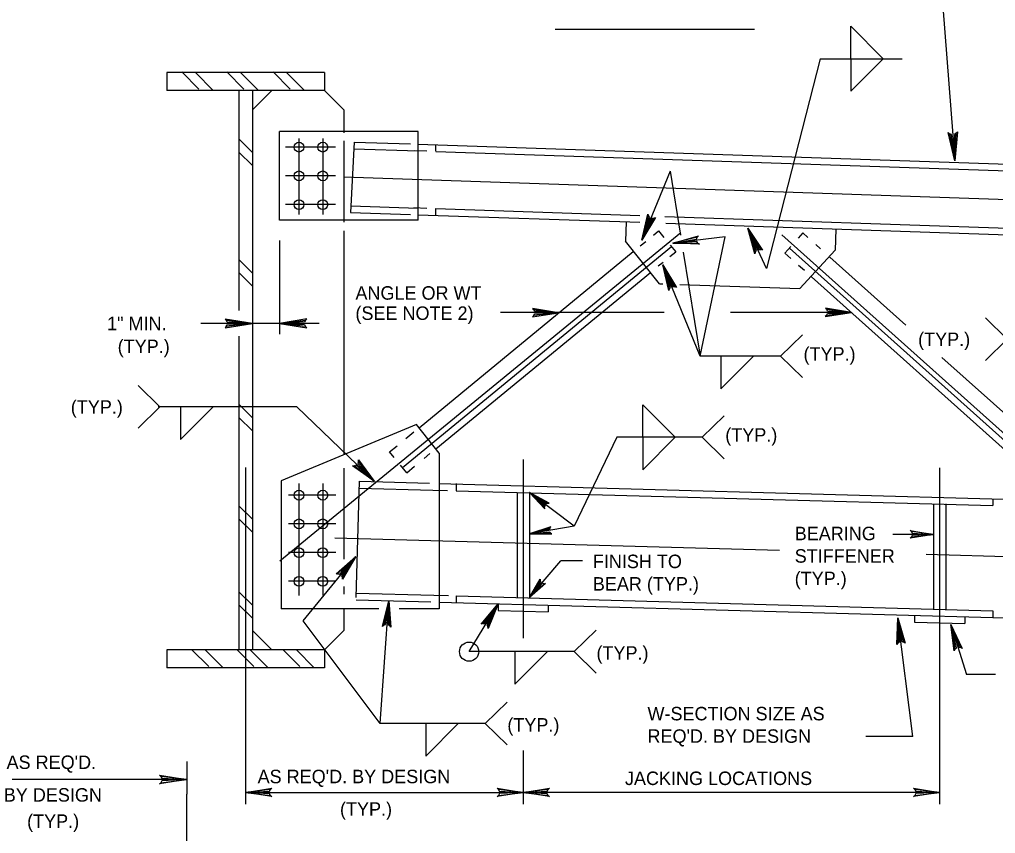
# Model space of a CAD drawing. Extents: x 634656 to 641360, y 298715 to 301183.
# Drawn here: x 638707.5 to 638924.9, y 300129.6 to 300310.7 of the extents above; entities that cross this region are included whole.
import ezdxf

# ---------------------------------------------------------------- set-up
doc = ezdxf.new("R2010")
doc.units = 0
doc.layers.add('1', color=7, linetype='Continuous')
doc.layers.add('2', color=7, linetype='Continuous')

msp = doc.modelspace()

# ---------------------------------------------------------------- linework, layer by layer
at = {"layer": '1'}
for p, q in [((638913.16, 300313.57), (638915.84, 300279.24)), ((638885.82, 300302), (638873.85, 300255.27)), ((638775.42, 300298.95), (638740.37, 300298.95)), ((638740.37, 300298.95), (638740.37, 300294.95)), ((638747.49, 300295.23), (638743.68, 300299.05)), ((638750.69, 300294.95), (638746.7, 300298.95)), ((638757.52, 300295.23), (638753.71, 300299.05)), ((638760.73, 300294.95), (638756.73, 300298.95)), ((638767.8, 300295.23), (638763.99, 300299.05)), ((638771, 300294.95), (638767, 300298.95)), ((638775.42, 300298.95), (638775.42, 300294.95)), ((638775.42, 300294.95), (638740.37, 300294.95)), ((638756.39, 300294.95), (638756.39, 300245.97)), ((638759.39, 300294.95), (638759.39, 300170.42)), ((638759.39, 300290.63), (638763.72, 300294.95)), ((638779.74, 300290.63), (638775.42, 300294.95)), ((638779.74, 300290.63), (638779.74, 300285.49)), ((638765.41, 300266.04), (638765.41, 300285.8)), ((638796.34, 300285.8), (638765.41, 300285.8)), ((638796.34, 300266.04), (638796.34, 300285.8)), ((638759.39, 300281.14), (638756.39, 300284.14)), ((638769.76, 300284.22), (638769.76, 300267.34)), ((638775.07, 300284.22), (638775.07, 300267.34)), ((638779.74, 300283.7), (638779.74, 300265.63)), ((638782.06, 300283.45), (638781.26, 300267.76)), ((638782.06, 300283.45), (638794.63, 300283.02)), ((638796.34, 300282.96), (638934.15, 300278.28)), ((638800.24, 300281.4), (638800.24, 300282.9)), ((638759.39, 300278.21), (638756.39, 300281.21)), ((638777.88, 300282.31), (638766.79, 300282.31)), ((638782.01, 300281.95), (638796.34, 300281.46)), ((638798.23, 300281.4), (638795.51, 300281.49)), ((638800.24, 300281.33), (638931.15, 300276.89)), ((638852.44, 300276.93), (638846.09, 300261.64)), ((638852.44, 300276.93), (638854.74, 300262.69)), ((638777.88, 300275.92), (638766.79, 300275.92)), ((638779.79, 300275.67), (638953.23, 300269.78)), ((638777.88, 300269.53), (638766.79, 300269.53)), ((638781.26, 300267.76), (638794.63, 300267.31)), ((638781.32, 300269.26), (638796.34, 300268.75)), ((638798.25, 300268.69), (638795.37, 300268.78)), ((638800.24, 300267.19), (638800.24, 300268.62)), ((638800.24, 300268.62), (638845.63, 300267.08)), ((638796.34, 300266.04), (638765.41, 300266.04)), ((638796.34, 300267.25), (638845.64, 300265.58)), ((638842.62, 300265.68), (638842.47, 300261.36)), ((638851.26, 300266.89), (638931.15, 300264.18)), ((638851.47, 300265.38), (638934.15, 300262.57)), ((638765.54, 300190.23), (638854.83, 300263.28)), ((638779.74, 300263.72), (638779.74, 300213.83)), ((638848.69, 300262.73), (638849.84, 300263.67)), ((638849.84, 300263.67), (638851.03, 300262.22)), ((638873.85, 300255.27), (638869.68, 300264.25)), ((638881.96, 300263.22), (638880.93, 300262.07)), ((638883.07, 300262.23), (638881.96, 300263.22)), ((638889.3, 300264.09), (638889.14, 300259.39)), ((638765.41, 300261.5), (638765.41, 300240.66)), ((638850.03, 300251.88), (638842.47, 300261.36)), ((638845.77, 300260.33), (638847, 300261.34)), ((638864.66, 300262.35), (638853.03, 300260.94)), ((638859.08, 300235.76), (638864.66, 300262.35)), ((638954.92, 300193.39), (638877.29, 300262.83)), ((638792.79, 300211), (638852.7, 300260.19)), ((638796.5, 300219.86), (638844.21, 300259.05)), ((638852.35, 300257.97), (638853.65, 300259.03)), ((638852.43, 300260.51), (638853.65, 300259.03)), ((638855.35, 300258.9), (638859.08, 300235.76)), ((638879.29, 300260.23), (638877.96, 300258.75)), ((638879.31, 300257.53), (638877.96, 300258.75)), ((638938.12, 300206.94), (638878.96, 300259.86)), ((638881.3, 300250.82), (638889.14, 300259.39)), ((638885.93, 300259.66), (638884.82, 300260.66)), ((638759.39, 300254.3), (638756.39, 300257.3)), ((638849.78, 300255.86), (638850.85, 300256.74)), ((638904.9, 300242.7), (638887.97, 300257.84)), ((638759.39, 300251.38), (638756.39, 300254.38)), ((638800.25, 300215.18), (638848.02, 300254.41)), ((638859.08, 300235.76), (638850.76, 300256.11)), ((638882.32, 300254.84), (638881.03, 300256)), ((638930.89, 300211.4), (638883.9, 300253.43)), ((638850.03, 300251.88), (638850.77, 300251.86)), ((638854.59, 300251.73), (638881.3, 300250.82)), ((638756.39, 300240.26), (638756.39, 300170.42)), ((638934.62, 300216.11), (638912.94, 300235.5)), ((638759.39, 300222.09), (638756.39, 300225.09)), ((638769.27, 300224.52), (638786.53, 300208)), ((638759.39, 300219.17), (638756.39, 300222.17)), ((638795.91, 300220.55), (638765.81, 300208.04)), ((638801, 300214.18), (638795.91, 300220.55)), ((638793.59, 300217.48), (638795.38, 300218.95)), ((638789.94, 300214.48), (638791.61, 300215.85)), ((638790.93, 300213.27), (638789.94, 300214.48)), ((638797.61, 300213.02), (638798.93, 300214.1)), ((638801, 300214.18), (638801, 300179.56)), ((638757.89, 300211.01), (638757.89, 300146.89)), ((638779.74, 300210.86), (638779.74, 300190.65)), ((638793.75, 300209.84), (638792.35, 300211.54)), ((638793.75, 300209.84), (638795.52, 300211.29)), ((638819.71, 300212.76), (638819.71, 300173.04)), ((638912.42, 300210.93), (638912.42, 300136.11)), ((638765.81, 300208.04), (638765.81, 300179.56)), ((638769.76, 300207.42), (638769.76, 300182.52)), ((638775.07, 300207.42), (638775.07, 300182.52)), ((638782.5, 300182.06), (638783.22, 300207.95)), ((638783.17, 300206.45), (638799.61, 300205.99)), ((638783.22, 300207.95), (638798.8, 300207.52)), ((638800.89, 300207.46), (638929.41, 300203.89)), ((638804.75, 300207.42), (638804.75, 300205.85)), ((638778, 300204.86), (638767.41, 300204.86)), ((638799.61, 300205.99), (638802.85, 300205.9)), ((638804.75, 300205.85), (638924.29, 300202.53)), ((638818.33, 300205.48), (638818.33, 300182.09)), ((638821.09, 300205.48), (638821.09, 300182.09)), ((638759.39, 300199.51), (638756.39, 300202.51)), ((638911.04, 300202.91), (638911.04, 300179.52)), ((638913.8, 300202.91), (638913.8, 300179.52)), ((638924.29, 300203.95), (638924.29, 300202.53)), ((638759.39, 300196.59), (638756.39, 300199.59)), ((638778, 300198.47), (638767.41, 300198.47)), ((638777.78, 300195.39), (638876.75, 300192.64)), ((638778, 300192.08), (638767.41, 300192.08)), ((638909.44, 300191.73), (638956.34, 300190.43)), ((638770.67, 300176.89), (638782.43, 300191.22)), ((638778, 300185.69), (638767.41, 300185.69)), ((638759.39, 300180.38), (638756.39, 300183.38)), ((638779.74, 300184.55), (638779.74, 300182.85)), ((638782.53, 300183.07), (638799.81, 300182.59)), ((638799.81, 300182.59), (638803.04, 300182.5)), ((638759.39, 300177.46), (638756.39, 300180.46)), ((638782.48, 300181.57), (638799.14, 300181.11)), ((638787.81, 300154.02), (638789.76, 300181.37)), ((638801.05, 300181.06), (638929.58, 300177.49)), ((638804.75, 300182.46), (638924.29, 300179.14)), ((638804.75, 300182.46), (638804.75, 300181.02)), ((638814.13, 300180.68), (638814.13, 300179.18)), ((638825.29, 300180.4), (638825.29, 300178.9)), ((638787.57, 300179.56), (638765.81, 300179.56)), ((638779.74, 300179.56), (638779.74, 300174.75)), ((638801, 300179.56), (638792.07, 300179.56)), ((638814.13, 300179.19), (638825.29, 300178.89)), ((638924.29, 300179.14), (638924.29, 300177.55)), ((638787.81, 300154.02), (638770.67, 300176.89)), ((638906.45, 300151.16), (638903.09, 300177.55)), ((638906.84, 300178.11), (638906.84, 300176.61)), ((638906.84, 300176.62), (638918, 300176.31)), ((638918, 300177.83), (638918, 300176.33)), ((638759.39, 300174.75), (638763.72, 300170.42)), ((638775.42, 300170.42), (638779.74, 300174.75)), ((638775.42, 300170.42), (638740.37, 300170.42)), ((638740.37, 300170.42), (638740.37, 300166.42)), ((638749.67, 300166.71), (638745.86, 300170.52)), ((638752.88, 300166.42), (638748.88, 300170.42)), ((638759.71, 300166.71), (638755.9, 300170.52)), ((638762.91, 300166.42), (638758.91, 300170.42)), ((638769.98, 300166.71), (638766.17, 300170.52)), ((638773.18, 300166.42), (638769.18, 300170.42)), ((638775.42, 300170.42), (638775.42, 300166.42)), ((638775.42, 300166.42), (638740.37, 300166.42)), ((638819.71, 300148.02), (638819.71, 300136.11)), ((638757.89, 300146.89), (638757.89, 300136.11)), ((638912.42, 300146.89), (638912.42, 300136.11)), ((638744.79, 300145.59), (638744.79, 300138.32)), ((638744.79, 300141.55), (638689.15, 300141.55)), ((638744.79, 300124.32), (638744.79, 300138.32))]:
    msp.add_line(p, q, dxfattribs=at)
for points in [[(638916.13, 300285.41), (638915.71, 300285.15), (638915.84, 300279.24), (638916.13, 300285.41), (638916.37, 300285.75), (638915.84, 300279.24), (638915.09, 300285.1), (638914.64, 300285.28), (638915.84, 300279.24), (638914.32, 300285.58), (638914.64, 300285.28)], [(638848.85, 300266.49), (638848.4, 300266.45), (638846.09, 300261.64), (638848.85, 300266.49), (638849.19, 300266.66), (638846.09, 300261.64), (638847.89, 300266.66), (638847.6, 300266.99), (638846.09, 300261.64), (638847.47, 300267.37), (638847.6, 300266.99)], [(638871.38, 300258.93), (638871.66, 300259.29), (638869.68, 300264.25), (638871.38, 300258.93), (638871.28, 300258.57), (638869.68, 300264.25), (638872.16, 300259.53), (638872.6, 300259.52), (638869.68, 300264.25), (638872.97, 300259.36), (638872.6, 300259.52)], [(638858.61, 300260.92), (638858.36, 300261.29), (638853.03, 300260.94), (638858.61, 300260.92), (638858.92, 300260.71), (638853.03, 300260.94), (638858.29, 300261.84), (638858.43, 300262.26), (638853.03, 300260.94), (638858.7, 300262.56), (638858.43, 300262.26)], [(638852.21, 300250.73), (638852.51, 300251.07), (638850.76, 300256.11), (638852.21, 300250.73), (638852.1, 300250.37), (638850.76, 300256.11), (638853.02, 300251.28), (638853.46, 300251.25), (638850.76, 300256.11), (638853.82, 300251.07), (638853.46, 300251.25)], [(638822.04, 300244.81), (638822.25, 300245.21), (638827.59, 300245.43), (638822.04, 300244.81), (638821.76, 300244.57), (638827.59, 300245.43), (638822.27, 300245.77), (638822.08, 300246.17), (638827.59, 300245.43), (638821.78, 300246.43), (638822.08, 300246.17)], [(638887.24, 300244.86), (638887.45, 300245.26), (638892.79, 300245.48), (638887.24, 300244.86), (638886.95, 300244.62), (638892.79, 300245.48), (638887.46, 300245.82), (638887.28, 300246.22), (638892.79, 300245.48), (638886.98, 300246.49), (638887.28, 300246.22)], [(638753.59, 300242.37), (638753.81, 300242.79), (638759.39, 300243.09), (638753.59, 300242.37), (638753.3, 300242.11), (638759.39, 300243.09), (638753.81, 300243.37), (638753.61, 300243.78), (638759.39, 300243.09), (638753.3, 300244.06), (638753.61, 300243.78)], [(638771.21, 300243.82), (638770.99, 300243.4), (638765.41, 300243.09), (638771.21, 300243.82), (638771.51, 300244.08), (638765.41, 300243.09), (638770.99, 300242.82), (638771.19, 300242.4), (638765.41, 300243.09), (638771.51, 300242.12), (638771.19, 300242.4)], [(638783.03, 300212.34), (638782.9, 300211.9), (638786.53, 300208), (638783.03, 300212.34), (638782.99, 300212.71), (638786.53, 300208), (638782.51, 300211.5), (638782.1, 300211.35), (638786.53, 300208), (638781.7, 300211.37), (638782.1, 300211.35)], [(638825.17, 300203.07), (638824.82, 300202.91), (638821.09, 300205.48), (638825.17, 300203.07), (638825.49, 300203.09), (638821.09, 300205.48), (638824.53, 300202.54), (638824.46, 300202.17), (638821.09, 300205.48), (638824.52, 300201.84), (638824.46, 300202.17)], [(638825.64, 300197.56), (638825.52, 300197.2), (638821.09, 300196.24), (638825.64, 300197.56), (638825.84, 300197.81), (638821.09, 300196.24), (638825.59, 300196.73), (638825.81, 300196.43), (638821.09, 300196.24), (638826.09, 300196.24), (638825.81, 300196.43)], [(638906.14, 300196.76), (638906.32, 300196.4), (638911.04, 300196.14), (638906.14, 300196.76), (638905.88, 300196.97), (638911.04, 300196.14), (638906.32, 300195.91), (638906.15, 300195.56), (638911.04, 300196.14), (638905.88, 300195.32), (638906.15, 300195.56)], [(638778.38, 300187.38), (638778.82, 300187.29), (638782.43, 300191.22), (638778.38, 300187.38), (638778.02, 300187.32), (638782.43, 300191.22), (638779.26, 300186.94), (638779.44, 300186.54), (638782.43, 300191.22), (638779.45, 300186.14), (638779.44, 300186.54)], [(638824.33, 300185.16), (638823.98, 300185.24), (638821.09, 300182.09), (638824.33, 300185.16), (638824.63, 300185.21), (638821.09, 300182.09), (638823.63, 300185.52), (638823.49, 300185.84), (638821.09, 300182.09), (638823.47, 300186.16), (638823.49, 300185.84)], [(638788.65, 300175.9), (638789.07, 300176.08), (638789.76, 300181.37), (638788.65, 300175.9), (638788.39, 300175.64), (638789.76, 300181.37), (638789.62, 300176.04), (638790, 300175.82), (638789.76, 300181.37), (638790.25, 300175.5), (638790, 300175.82)], [(638810.68, 300176.3), (638811.13, 300176.27), (638814.13, 300180.68), (638810.68, 300176.3), (638810.33, 300176.18), (638814.13, 300180.68), (638811.61, 300175.98), (638811.85, 300175.61), (638814.13, 300180.68), (638811.92, 300175.22), (638811.85, 300175.61)], [(638903.1, 300171.97), (638903.47, 300172.22), (638903.09, 300177.55), (638903.1, 300171.97), (638902.9, 300171.65), (638903.09, 300177.55), (638904.02, 300172.3), (638904.44, 300172.15), (638903.09, 300177.55), (638904.74, 300171.89), (638904.44, 300172.15)], [(638915.81, 300170.57), (638916.14, 300170.88), (638914.93, 300176.08), (638915.81, 300170.57), (638915.66, 300170.23), (638914.93, 300176.08), (638916.67, 300171.04), (638917.11, 300170.97), (638914.93, 300176.08), (638917.45, 300170.75), (638917.11, 300170.97)], [(638738.99, 300142.28), (638739.21, 300141.86), (638744.79, 300141.55), (638738.99, 300142.28), (638738.7, 300142.53), (638744.79, 300141.55), (638739.21, 300141.27), (638739.01, 300140.86), (638744.79, 300141.55), (638738.7, 300140.58), (638739.01, 300140.86)], [(638763.43, 300138), (638763.22, 300138.4), (638757.89, 300138.7), (638763.43, 300138), (638763.71, 300137.76), (638757.89, 300138.7), (638763.22, 300138.96), (638763.41, 300139.36), (638757.89, 300138.7), (638763.71, 300139.62), (638763.41, 300139.36)], [(638814.18, 300139.39), (638814.38, 300138.99), (638819.71, 300138.7), (638814.18, 300139.39), (638813.89, 300139.64), (638819.71, 300138.7), (638814.39, 300138.43), (638814.19, 300138.04), (638819.71, 300138.7), (638813.89, 300137.77), (638814.19, 300138.04)], [(638825.25, 300138), (638825.04, 300138.4), (638819.71, 300138.7), (638825.25, 300138), (638825.53, 300137.76), (638819.71, 300138.7), (638825.04, 300138.96), (638825.23, 300139.36), (638819.71, 300138.7), (638825.53, 300139.62), (638825.23, 300139.36)], [(638906.89, 300139.39), (638907.09, 300138.99), (638912.42, 300138.7), (638906.89, 300139.39), (638906.6, 300139.64), (638912.42, 300138.7), (638907.1, 300138.43), (638906.9, 300138.04), (638912.42, 300138.7), (638906.6, 300137.77), (638906.9, 300138.04)]]:
    msp.add_lwpolyline(points, dxfattribs=at)
for centre in [(638769.76, 300282.31), (638775.07, 300282.31), (638769.76, 300275.92), (638775.07, 300275.92), (638769.76, 300269.53), (638775.07, 300269.53), (638769.76, 300204.86), (638775.07, 300204.86), (638769.76, 300198.47), (638775.07, 300198.47), (638769.76, 300192.08), (638775.07, 300192.08), (638769.76, 300185.69), (638775.07, 300185.69)]:
    msp.add_circle(centre, 1.09, dxfattribs=at)
at = {"layer": '2'}
for p, q in [((638892.63, 300302), (638892.63, 300309.25)), ((638892.63, 300309.25), (638899.88, 300302)), ((638871.19, 300308.5), (638826.83, 300308.5)), ((638885.82, 300302), (638904.06, 300302)), ((638892.63, 300302), (638892.63, 300294.75)), ((638892.63, 300294.75), (638899.88, 300302)), ((638851.08, 300245.48), (638814.63, 300245.48)), ((638892.79, 300245.48), (638865.87, 300245.48)), ((638759.39, 300243.09), (638747.93, 300243.09)), ((638765.41, 300243.09), (638759.39, 300243.09)), ((638774.28, 300243.09), (638765.41, 300243.09)), ((638876.98, 300235.76), (638859.08, 300235.76)), ((638863.73, 300235.76), (638863.73, 300228.51)), ((638863.73, 300228.51), (638870.98, 300235.76)), ((638769.27, 300224.52), (638738.4, 300224.52)), ((638743.39, 300224.52), (638743.39, 300217.27)), ((638743.39, 300217.27), (638750.64, 300224.52)), ((638846.31, 300217.73), (638846.31, 300224.98)), ((638846.31, 300224.98), (638853.56, 300217.73)), ((638840.55, 300217.73), (638831.04, 300197.97)), ((638859.56, 300217.73), (638840.55, 300217.73)), ((638846.31, 300217.73), (638846.31, 300210.48)), ((638846.31, 300210.48), (638853.56, 300217.73)), ((638831.04, 300197.97), (638821.09, 300205.48)), ((638831.04, 300197.97), (638821.09, 300196.24)), ((638911.04, 300196.14), (638902.02, 300196.14)), ((638821.09, 300182.09), (638828.05, 300190.27)), ((638832.91, 300190.27), (638828.05, 300190.27)), ((638807.65, 300170.03), (638814.13, 300180.68)), ((638914.93, 300176.08), (638918.38, 300164.94)), ((638831.08, 300170.03), (638807.65, 300170.03)), ((638817.83, 300170.03), (638817.83, 300162.78)), ((638817.83, 300162.78), (638825.08, 300170.03)), ((638924.85, 300164.94), (638918.38, 300164.94)), ((638811.24, 300154.02), (638787.81, 300154.02)), ((638797.99, 300154.02), (638797.99, 300146.77)), ((638797.99, 300146.77), (638805.24, 300154.02)), ((638906.45, 300151.16), (638895.99, 300151.16)), ((638757.89, 300138.7), (638819.71, 300138.7)), ((638912.42, 300138.7), (638819.71, 300138.7))]:
    msp.add_line(p, q, dxfattribs=at)
for points in [[(638922.6, 300244.34), (638927.47, 300239.59), (638922.6, 300234.84)], [(638881.85, 300240.51), (638876.98, 300235.76), (638881.85, 300231.01)], [(638733.93, 300229.27), (638738.8, 300224.52), (638733.93, 300219.77)], [(638864.43, 300222.48), (638859.56, 300217.73), (638864.43, 300212.98)], [(638835.96, 300174.78), (638831.08, 300170.03), (638835.96, 300165.28)], [(638816.11, 300158.77), (638811.24, 300154.02), (638816.11, 300149.27)]]:
    msp.add_lwpolyline(points, dxfattribs=at)
msp.add_circle((638807.65, 300170.03), 2.14, dxfattribs=at)

# ---------------------------------------------------------------- texts
at = {"layer": '1'}
for s, height, p in [('ANGLE OR WT', 2.9999, (638782.34, 300248.36)), ('(SEE NOTE 2)', 2.9999, (638782.34, 300243.86)), ('1" MIN.', 3, (638727.04, 300241.57)), ('BEARING', 3, (638880.15, 300194.83)), ('FINISH TO', 3, (638835.2, 300188.62)), ('STIFFENER', 3, (638880.15, 300189.83)), ('(TYP.)', 3, (638880.15, 300184.83)), ('BEAR (TYP.)', 2.9999, (638835.2, 300183.62)), ("AS REQ'D. BY DESIGN", 2.9999, (638760.56, 300140.75)), ('JACKING LOCATIONS', 2.9999, (638842.35, 300140.35))]:
    msp.add_text(s, height=height, dxfattribs=at).set_placement(p)
at = {"layer": '2'}
for s, height, p in [('(TYP.)', 3, (638907.63, 300238.05)), ('(TYP.)', 3, (638729.4, 300236.47)), ('(TYP.)', 3, (638882.11, 300234.79)), ('(TYP.)', 3, (638718.96, 300222.98)), ('(TYP.)', 3, (638864.69, 300216.76)), ('(TYP.)', 3, (638836.01, 300168.25)), ('W-SECTION SIZE AS', 2.9999, (638847.37, 300154.74)), ('(TYP.)', 3, (638816.17, 300152.24)), ("REQ'D. BY DESIGN", 2.9999, (638847.37, 300149.74)), ("AS REQ'D.", 3, (638704.66, 300143.92)), ('BY DESIGN', 3, (638704.04, 300136.65)), ('(TYP.)', 3, (638778.9, 300133.51)), ('(TYP.)', 3, (638709.23, 300130.81))]:
    msp.add_text(s, height=height, dxfattribs=at).set_placement(p)

doc.saveas('drawing.dxf')
